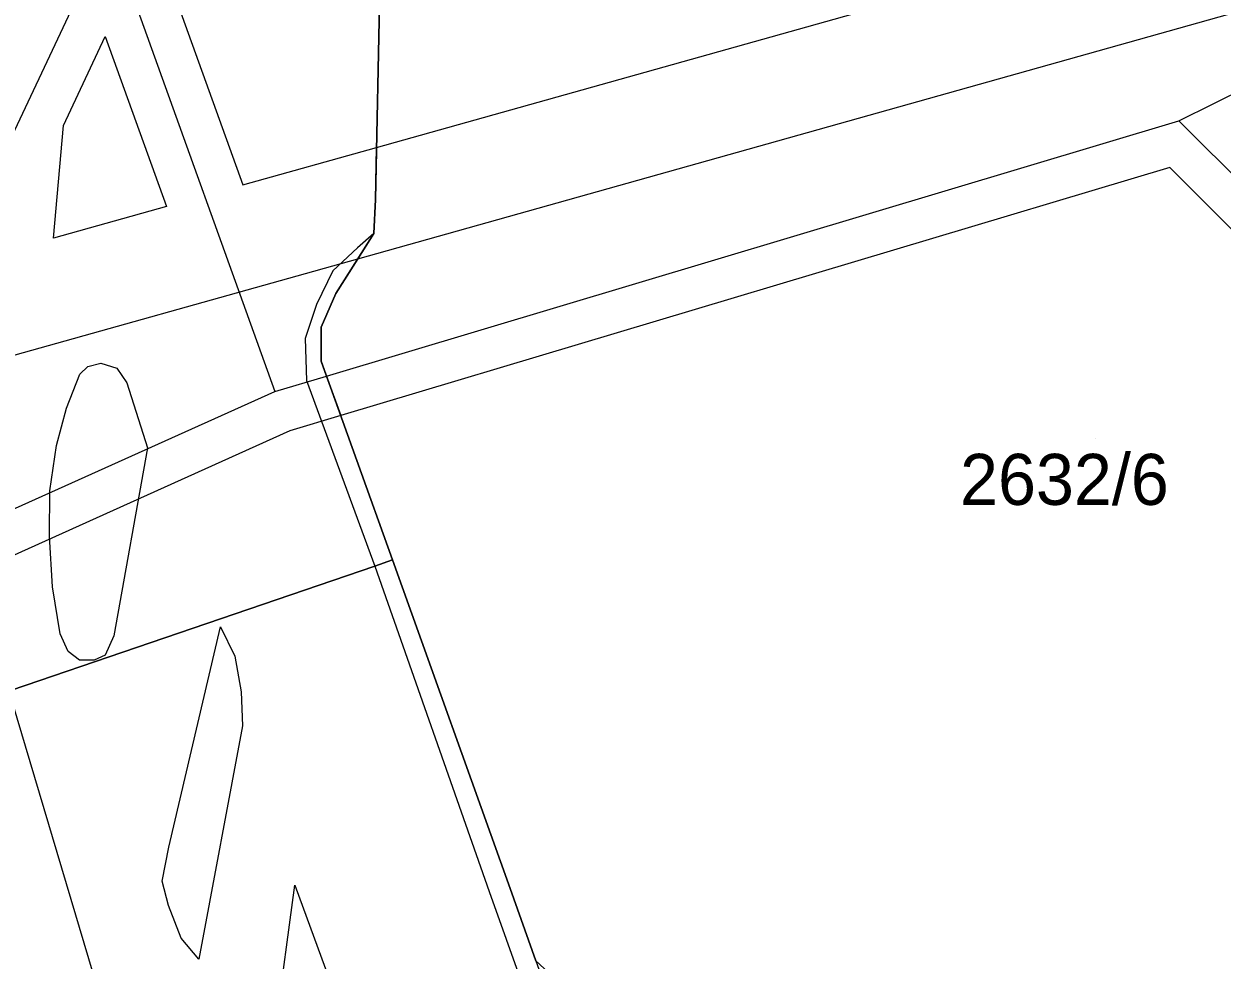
# Model space of a CAD drawing. Extents: x -263423 to -261326, y -1240067 to -1237864.
# Drawn here: x -262834.59 to -262787.65, y -1238802.14 to -1238765.45 of the extents above; entities that cross this region are included whole.
import ezdxf

# ---------------------------------------------------------------- set-up
doc = ezdxf.new("R2010")
doc.units = 0
for name, color, linetype in [('body_kn', 7, 'Continuous'), ('kladpar_druhypozemkov', 7, 'Continuous'), ('kladpar_hranice', 7, 'Continuous'), ('kladpar_parcelnecisla', 7, 'Continuous'), ('kladpar_plochy', 7, 'Continuous'), ('linie', 7, 'Continuous'), ('tarchy_linie', 7, 'Continuous'), ('zappar_hrandruhpozemk', 7, 'Continuous')]:
    doc.layers.add(name, color=color, linetype=linetype)

msp = doc.modelspace()

# ---------------------------------------------------------------- linework, layer by layer
at = {"layer": 'body_kn'}
for p, q in [((-262831.41, -1238765.94), (-262831.41, -1238765.94)), ((-262831.41, -1238765.94), (-262831.41, -1238765.94)), ((-262833.05, -1238769.43), (-262833.05, -1238769.43)), ((-262789.34, -1238769.25), (-262789.34, -1238769.25)), ((-262789.34, -1238769.25), (-262789.34, -1238769.25)), ((-262820.78, -1238770.29), (-262820.78, -1238770.29)), ((-262820.78, -1238770.29), (-262820.78, -1238770.29)), ((-262789.7, -1238771.08), (-262789.7, -1238771.08)), ((-262826.02, -1238771.76), (-262826.02, -1238771.76)), ((-262820.82, -1238772.33), (-262820.82, -1238772.33)), ((-262829.01, -1238772.6), (-262829.01, -1238772.6)), ((-262833.44, -1238773.84), (-262833.44, -1238773.84)), ((-262820.89, -1238773.66), (-262820.89, -1238773.66)), ((-262820.89, -1238773.66), (-262820.89, -1238773.66)), ((-262821.53, -1238774.23), (-262821.53, -1238774.23)), ((-262821.51, -1238774.65), (-262821.51, -1238774.65)), ((-262821.51, -1238774.65), (-262821.51, -1238774.65)), ((-262822.49, -1238775.12), (-262822.49, -1238775.12)), ((-262822.37, -1238776.01), (-262822.37, -1238776.01)), ((-262823.13, -1238776.45), (-262823.13, -1238776.45)), ((-262822.95, -1238777.34), (-262822.95, -1238777.34)), ((-262823.58, -1238777.78), (-262823.58, -1238777.78)), ((-262832.09, -1238778.87), (-262832.09, -1238778.87)), ((-262831.58, -1238778.74), (-262831.58, -1238778.74)), ((-262831.58, -1238778.74), (-262831.58, -1238778.74)), ((-262830.95, -1238778.94), (-262830.95, -1238778.94)), ((-262822.95, -1238778.67), (-262822.95, -1238778.67)), ((-262832.41, -1238779.18), (-262832.41, -1238779.18)), ((-262823.53, -1238779.43), (-262823.53, -1238779.43)), ((-262822.74, -1238779.25), (-262822.74, -1238779.25)), ((-262822.74, -1238779.25), (-262822.74, -1238779.25)), ((-262830.57, -1238779.51), (-262830.57, -1238779.51)), ((-262824.76, -1238779.85), (-262824.76, -1238779.85)), ((-262832.93, -1238780.51), (-262832.93, -1238780.51)), ((-262822.18, -1238780.8), (-262822.18, -1238780.8)), ((-262824.18, -1238781.4), (-262824.18, -1238781.4)), ((-262833.32, -1238781.97), (-262833.32, -1238781.97)), ((-262829.76, -1238782.06), (-262829.76, -1238782.06)), ((-262833.58, -1238783.75), (-262833.58, -1238783.75)), ((-262833.59, -1238785.53), (-262833.59, -1238785.53)), ((-262820.15, -1238786.45), (-262820.15, -1238786.45)), ((-262820.85, -1238786.7), (-262820.85, -1238786.7)), ((-262820.85, -1238786.7), (-262820.85, -1238786.7)), ((-262833.48, -1238787.51), (-262833.48, -1238787.51)), ((-262833.18, -1238789.35), (-262833.18, -1238789.35)), ((-262826.89, -1238789.08), (-262826.89, -1238789.08)), ((-262826.89, -1238789.08), (-262826.89, -1238789.08)), ((-262831.08, -1238789.43), (-262831.08, -1238789.43)), ((-262832.86, -1238790.05), (-262832.86, -1238790.05)), ((-262831.41, -1238790.19), (-262831.41, -1238790.19)), ((-262826.33, -1238790.23), (-262826.33, -1238790.23)), ((-262832.42, -1238790.38), (-262832.42, -1238790.38)), ((-262831.85, -1238790.38), (-262831.85, -1238790.38)), ((-262826.09, -1238791.63), (-262826.09, -1238791.63)), ((-262826.03, -1238792.96), (-262826.03, -1238792.96)), ((-262828.92, -1238797.71), (-262828.92, -1238797.71)), ((-262829.18, -1238799.05), (-262829.18, -1238799.05)), ((-262823.98, -1238799.21), (-262823.98, -1238799.21)), ((-262823.98, -1238799.21), (-262823.98, -1238799.21)), ((-262816.37, -1238799.45), (-262816.37, -1238799.45)), ((-262815.55, -1238799.33), (-262815.55, -1238799.33)), ((-262828.93, -1238800), (-262828.93, -1238800)), ((-262828.44, -1238801.28), (-262828.44, -1238801.28)), ((-262827.74, -1238802.11), (-262827.74, -1238802.11))]:
    msp.add_line(p, q, dxfattribs=at)
at = {"layer": 'kladpar_druhypozemkov'}
msp.add_line((-262792.6, -1238781.7), (-262792.6, -1238781.7), dxfattribs=at)
at = {"layer": 'kladpar_hranice'}
for points in [[(-262820.65, -1238764.03), (-262820.82, -1238772.33), (-262820.89, -1238773.66), (-262822.37, -1238776.01), (-262822.95, -1238777.34), (-262822.95, -1238778.67), (-262820.15, -1238786.45), (-262820.85, -1238786.7), (-262844.44, -1238794.75), (-262851.11, -1238796.73), (-262859.88, -1238799.28), (-262863.12, -1238800.15), (-262874.82, -1238804.01), (-262878.4, -1238805.15), (-262879.53, -1238805.51), (-262885.82, -1238807.56), (-262895.04, -1238810.49), (-262897.07, -1238811.18), (-262904.19, -1238813.42), (-262907.62, -1238814.48), (-262914.34, -1238816.55), (-262922.37, -1238819.02), (-262924.97, -1238819.82)], [(-262787.4, -1238806.86), (-262788.45, -1238807.53), (-262791.95, -1238808.71), (-262795.89, -1238808.94), (-262800.07, -1238808.53), (-262804.63, -1238807.55), (-262808.49, -1238806.31), (-262811.78, -1238804.7), (-262814.54, -1238802.17), (-262815.55, -1238799.33), (-262820.15, -1238786.45), (-262822.95, -1238778.67), (-262822.95, -1238777.34), (-262822.37, -1238776.01), (-262820.89, -1238773.66), (-262820.82, -1238772.33), (-262820.65, -1238764.03)], [(-262844.44, -1238794.75), (-262820.85, -1238786.7), (-262820.15, -1238786.45), (-262815.55, -1238799.33), (-262814.54, -1238802.17), (-262805.09, -1238828.59), (-262804.46, -1238829.81), (-262803.71, -1238830.89), (-262792.51, -1238844.13), (-262766.4, -1238875.09)]]:
    msp.add_lwpolyline(points, dxfattribs=at)
at = {"layer": 'kladpar_plochy'}
for points in [[(-262820.65, -1238764.03), (-262820.82, -1238772.33), (-262820.89, -1238773.66), (-262822.37, -1238776.01), (-262822.95, -1238777.34), (-262822.95, -1238778.67), (-262820.15, -1238786.45), (-262820.85, -1238786.7), (-262844.44, -1238794.75), (-262851.11, -1238796.73), (-262859.88, -1238799.28), (-262863.12, -1238800.15), (-262874.82, -1238804.01), (-262878.4, -1238805.15), (-262879.53, -1238805.51), (-262885.82, -1238807.56), (-262895.04, -1238810.49), (-262897.07, -1238811.18), (-262904.19, -1238813.42), (-262907.62, -1238814.48), (-262914.34, -1238816.55), (-262922.37, -1238819.02), (-262924.97, -1238819.82)], [(-262787.4, -1238806.86), (-262788.45, -1238807.53), (-262791.95, -1238808.71), (-262795.89, -1238808.94), (-262800.07, -1238808.53), (-262804.63, -1238807.55), (-262808.49, -1238806.31), (-262811.78, -1238804.7), (-262814.54, -1238802.17), (-262815.55, -1238799.33), (-262820.15, -1238786.45), (-262822.95, -1238778.67), (-262822.95, -1238777.34), (-262822.37, -1238776.01), (-262820.89, -1238773.66), (-262820.82, -1238772.33), (-262820.65, -1238764.03)], [(-262844.44, -1238794.75), (-262820.85, -1238786.7), (-262820.15, -1238786.45), (-262815.55, -1238799.33), (-262814.54, -1238802.17), (-262805.09, -1238828.59), (-262804.46, -1238829.81), (-262803.71, -1238830.89), (-262792.51, -1238844.13), (-262766.4, -1238875.09)]]:
    msp.add_lwpolyline(points, dxfattribs=at)
at = {"layer": 'linie'}
msp.add_lwpolyline([(-262844.59, -1238760.04), (-262827.84, -1238816.29), (-262824.38, -1238820.38), (-262821.7, -1238824.01), (-262820.23, -1238826.01), (-262812.39, -1238835.47), (-262806.83, -1238842.19), (-262798.82, -1238851.91), (-262795.07, -1238856.45), (-262791.77, -1238860.39), (-262786.19, -1238867.07), (-262775.37, -1238880.05), (-262768.26, -1238888.63), (-262752.28, -1238907.56), (-262742.4, -1238919.46), (-262732.21, -1238931.86), (-262720.95, -1238945.99), (-262714.28, -1238953.67)], dxfattribs=at)
at = {"layer": 'tarchy_linie'}
for p, q in [((-262830.98, -1238762.57), (-262824.76, -1238779.85)), ((-262789.34, -1238769.25), (-262771.2, -1238787.36))]:
    msp.add_line(p, q, dxfattribs=at)
for points in [[(-262822.74, -1238779.25), (-262789.34, -1238769.25), (-262755.15, -1238752.18), (-262662.78, -1238722.18), (-262575.32, -1238694.81), (-262549.59, -1238684.59), (-262510.76, -1238673.25), (-262446.29, -1238652.03), (-262387.97, -1238633.8), (-262274.41, -1238597.6), (-262267.42, -1238595.28), (-262264.24, -1238594.43)], [(-262821.51, -1238774.65), (-262772.9, -1238761), (-262557.17, -1238691.92), (-262357.83, -1238627.94), (-262278.18, -1238602.08), (-262270.31, -1238598.46), (-262263.92, -1238595.52)], [(-262820.78, -1238770.29), (-262780.63, -1238759.02)], [(-262851.27, -1238801.21), (-262841.69, -1238788), (-262836.53, -1238772.95), (-262831.6, -1238762.46)], [(-262829.21, -1238762.9), (-262826.02, -1238771.76), (-262820.78, -1238770.29), (-262820.82, -1238772.33), (-262820.89, -1238773.66), (-262821.51, -1238774.65), (-262822.37, -1238776.01), (-262822.95, -1238777.34), (-262822.95, -1238778.67), (-262822.74, -1238779.25), (-262822.18, -1238780.8), (-262824.18, -1238781.4), (-262840.04, -1238788.54)], [(-262831.41, -1238765.94), (-262829.01, -1238772.6), (-262833.44, -1238773.84), (-262833.05, -1238769.43), (-262831.41, -1238765.94)], [(-262771.35, -1238789.4), (-262789.7, -1238771.08), (-262822.18, -1238780.8), (-262822.74, -1238779.25), (-262822.95, -1238778.67), (-262822.95, -1238777.34), (-262822.37, -1238776.01), (-262821.51, -1238774.65), (-262820.89, -1238773.66), (-262820.82, -1238772.33), (-262820.78, -1238770.29)], [(-262995.46, -1238825.23), (-262932.04, -1238805.59), (-262837, -1238779), (-262821.51, -1238774.65)], [(-262990.44, -1238837.06), (-262859.44, -1238795.46), (-262824.76, -1238779.85), (-262822.74, -1238779.25)]]:
    msp.add_lwpolyline(points, dxfattribs=at)
at = {"layer": 'zappar_hrandruhpozemk'}
for p, q in [((-262823.53, -1238779.43), (-262820.85, -1238786.7)), ((-262833.58, -1238783.75), (-262833.32, -1238781.97)), ((-262820.85, -1238786.7), (-262816.37, -1238799.45)), ((-262828.92, -1238797.71), (-262826.89, -1238789.08)), ((-262816.37, -1238799.45), (-262805.79, -1238829.1))]:
    msp.add_line(p, q, dxfattribs=at)
for points in [[(-262820.89, -1238773.66), (-262821.53, -1238774.23), (-262822.49, -1238775.12), (-262823.13, -1238776.45), (-262823.58, -1238777.78), (-262823.53, -1238779.43)], [(-262831.58, -1238778.74), (-262830.95, -1238778.94), (-262830.57, -1238779.51), (-262829.76, -1238782.06), (-262831.08, -1238789.43), (-262831.41, -1238790.19), (-262831.85, -1238790.38), (-262832.42, -1238790.38), (-262832.86, -1238790.05), (-262833.18, -1238789.35), (-262833.48, -1238787.51), (-262833.59, -1238785.53), (-262833.58, -1238783.75)], [(-262833.32, -1238781.97), (-262832.93, -1238780.51), (-262832.41, -1238779.18), (-262832.09, -1238778.87), (-262831.58, -1238778.74)], [(-262826.89, -1238789.08), (-262826.33, -1238790.23), (-262826.09, -1238791.63), (-262826.03, -1238792.96), (-262827.74, -1238802.11), (-262828.44, -1238801.28), (-262828.93, -1238800), (-262829.18, -1238799.05), (-262828.92, -1238797.71)], [(-262822.96, -1238808.06), (-262824.22, -1238806.52), (-262824.6, -1238805.82), (-262824.72, -1238804.74), (-262823.98, -1238799.21)], [(-262823.98, -1238799.21), (-262818.56, -1238814), (-262819.69, -1238812.28), (-262821.27, -1238810.23)]]:
    msp.add_lwpolyline(points, dxfattribs=at)

# ---------------------------------------------------------------- texts
at = {"layer": 'kladpar_parcelnecisla'}
msp.add_text('2632/6', height=2, dxfattribs=at).set_placement((-262797.916, -1238784.3))

doc.saveas('drawing.dxf')
